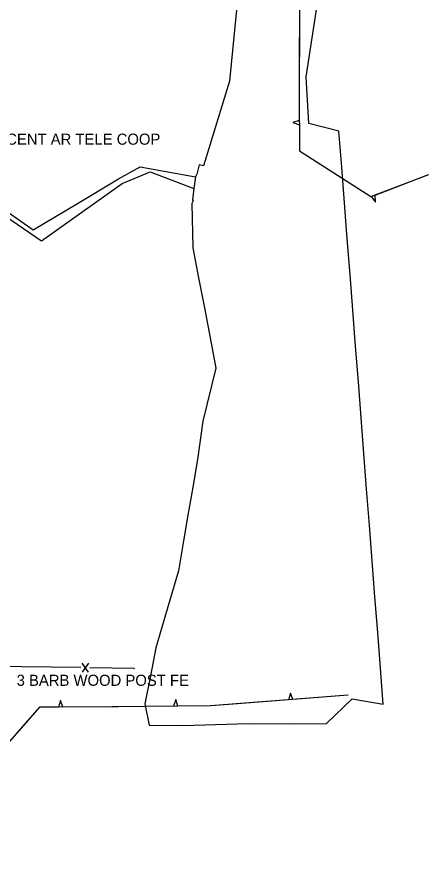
# Model space of a CAD drawing. Extents: x 954793 to 988390, y 1867850 to 1924428.
# Drawn here: x 961030.6 to 961216.2, y 1904155.7 to 1904541.5 of the extents above; entities that cross this region are included whole.
import ezdxf

# ---------------------------------------------------------------- set-up
doc = ezdxf.new("R2010")
doc.units = 0
for name, color, linetype in [('S_DITCHLINE', 7, 'Continuous'), ('S_FENCE', 7, 'Continuous'), ('S_MSC_PT_SYM', 7, 'Continuous'), ('S_OBSCURES', 7, 'Continuous'), ('S_SURVEY_TEXT_ANNOT', 7, 'Continuous'), ('S_TREE', 7, 'Continuous'), ('S_UTILITY_POLE_ANNOT', 7, 'Continuous')]:
    doc.layers.add(name, color=color, linetype=linetype)

msp = doc.modelspace()

# ---------------------------------------------------------------- linework, layer by layer
at = {"layer": 'S_DITCHLINE'}
for points in [[(960995.62, 1904466.29), (961002.19, 1904469.05), (961010.46, 1904464.81), (961024.19, 1904455.16), (961037.92, 1904445.52), (961057.15, 1904457.04), (961076.38, 1904468.57), (961086.09, 1904473.92), (961098.57, 1904471.69), (961111.06, 1904469.45)], [(960995.36, 1904460.2), (961001.68, 1904458.07), (961009.14, 1904462.74), (961025.34, 1904451.69), (961041.55, 1904440.63), (961059.78, 1904453.54), (961078.02, 1904466.44), (961090.65, 1904471.77), (961110.31, 1904464.2)]]:
    msp.add_lwpolyline(points, dxfattribs=at)
at = {"layer": 'S_FENCE'}
for p, q in [((961062.84, 1904250.22), (961059.92, 1904246.17)), ((961062.79, 1904246.13), (961059.98, 1904250.26))]:
    msp.add_line(p, q, dxfattribs=at)
for points in [[(961059.38, 1904248.22), (961019.42, 1904248.77)], [(961083.36, 1904247.89), (961063.38, 1904248.17)]]:
    msp.add_lwpolyline(points, dxfattribs=at)
at = {"layer": 'S_MSC_PT_SYM'}
msp.add_lwpolyline([(961083.36, 1904247.89), (961083.36, 1904247.94), (961083.36, 1904247.89), (961083.31, 1904247.89), (961083.36, 1904247.89), (961083.36, 1904247.84), (961083.36, 1904247.89), (961083.41, 1904247.89)], dxfattribs=at)
at = {"layer": 'S_OBSCURES'}
msp.add_lwpolyline([(961130.93, 1904558.53), (961128.69, 1904535.53), (961126.44, 1904512.53), (961120.52, 1904493.45), (961114.6, 1904474.36), (961112.71, 1904474.94), (961111.7, 1904470.73), (961111.06, 1904469.45), (961110.31, 1904464.2), (961109.75, 1904459.07), (961109.95, 1904458.59), (961109.46, 1904457.52), (961109.88, 1904437.52), (961112.47, 1904423.95), (961115.07, 1904410.39), (961117.66, 1904396.82), (961120.26, 1904383.25), (961114.32, 1904359.37), (961111.97, 1904342.06), (961109.8, 1904329.51), (961107.64, 1904316.97), (961105.47, 1904304.43), (961103.31, 1904291.89), (961098.26, 1904274.5), (961093.2, 1904257.12), (961090.74, 1904244.53), (961088.28, 1904231.95), (961090.16, 1904222.34), (961105.48, 1904222.12), (961120.12, 1904222.55), (961134.76, 1904222.98), (961155.73, 1904222.87), (961170.05, 1904223.05), (961181.61, 1904234.21), (961195.7, 1904231.77), (961194.45, 1904247.91), (961193.2, 1904264.05), (961191.95, 1904280.19), (961190.7, 1904296.33), (961189.45, 1904312.47), (961188.2, 1904328.61), (961186.95, 1904344.75), (961185.7, 1904360.89), (961184.46, 1904377.02), (961183.21, 1904393.16), (961181.96, 1904409.3), (961180.71, 1904425.44), (961179.46, 1904441.58), (961178.21, 1904457.72), (961176.96, 1904473.86), (961175.71, 1904490), (961162.12, 1904493.46), (961160.99, 1904514.5), (961163.69, 1904532.15), (961166.39, 1904549.79)], dxfattribs=at)
at = {"layer": 'S_TREE'}
for p, q in [((961157.84, 1904494.86), (961154.85, 1904493.89)), ((961154.85, 1904493.89), (961157.86, 1904492.9)), ((961190.19, 1904460.57), (961192.15, 1904458.11)), ((961192.15, 1904458.11), (961192.03, 1904461.28)), ((961153.8, 1904236.75), (961153.02, 1904233.68)), ((961154.97, 1904233.83), (961153.8, 1904236.75)), ((961050.25, 1904233.42), (961049.25, 1904230.42)), ((961051.21, 1904230.43), (961050.25, 1904233.42)), ((961102.16, 1904233.8), (961101.16, 1904230.8)), ((961103.13, 1904230.81), (961102.16, 1904233.8))]:
    msp.add_line(p, q, dxfattribs=at)
for points in [[(961179.9, 1904235.77), (961117.79, 1904230.94), (961073.28, 1904230.56), (961040.75, 1904230.37), (961026.1, 1904213.64), (961018.39, 1904165.41), (961000.12, 1904146.1), (960976.73, 1904166.44), (960975.38, 1904271.77), (960980.17, 1904389.77), (960979.32, 1904551.85), (960986.76, 1904630.86), (961015.74, 1904668.66), (961046.14, 1904666.31), (961099.05, 1904663.8), (961110.18, 1904631.91), (961112.04, 1904607.79), (961141.85, 1904601.3), (961158.15, 1904573.39), (961157.73, 1904506.63), (961157.97, 1904481.2), (961190.1, 1904460.54), (961216.25, 1904470.54)], [(961157.97, 1904544.86), (961157.81, 1904519.86)], [(961157.81, 1904519.86), (961157.73, 1904506.63), (961157.84, 1904494.86)], [(961157.86, 1904492.9), (961157.97, 1904481.2), (961169.15, 1904474.01)], [(961169.15, 1904474.01), (961190.1, 1904460.54), (961190.19, 1904460.57)], [(961192.03, 1904461.28), (961215.38, 1904470.21)], [(961215.38, 1904470.21), (961216.25, 1904470.54)], [(961153.02, 1904233.68), (961128.09, 1904231.74)], [(961179.9, 1904235.77), (961154.97, 1904233.83)], [(961049.25, 1904230.42), (961040.75, 1904230.37), (961029.92, 1904218)], [(961076.17, 1904230.58), (961073.28, 1904230.56), (961051.21, 1904230.43)], [(961101.16, 1904230.8), (961076.17, 1904230.58)], [(961128.09, 1904231.74), (961117.79, 1904230.94), (961103.13, 1904230.81)]]:
    msp.add_lwpolyline(points, dxfattribs=at)

# ---------------------------------------------------------------- texts
at = {"layer": 'S_SURVEY_TEXT_ANNOT'}
msp.add_text('3 BARB WOOD POST FE', height=5, dxfattribs=at).set_placement((961030.42, 1904240.01))
at = {"layer": 'S_UTILITY_POLE_ANNOT'}
msp.add_text('FOC CENT AR TELE COOP', height=5, dxfattribs=at).set_placement((961009.75, 1904483.95))

doc.saveas('drawing.dxf')
